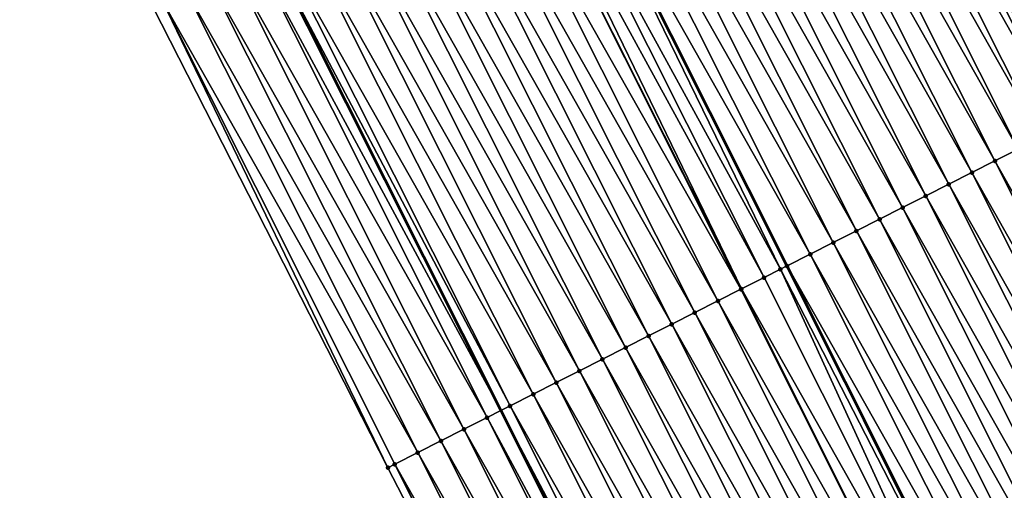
# Model space of a CAD drawing. Header units: feet. Extents: x 2017353 to 2024169, y 808050 to 818690.
# Tile 273 of 305: x 2023272 to 2023310, y 813331 to 813349. Entities that reach past the tile are written whole.
import ezdxf

# ---------------------------------------------------------------- set-up
doc = ezdxf.new("R2010")
doc.units = ezdxf.units.FT
doc.header["$MEASUREMENT"] = 0
for name, color, linetype, lineweight in [('EP_Travel Lane', 172, 'Continuous', 53), ('SB-Road Shots', 141, 'Continuous', 100), ('SB-Road X-Section', 40, 'Continuous', 13), ('STRIPING', 60, 'Continuous', 53)]:
    doc.layers.add(name, color=color, linetype=linetype, lineweight=lineweight)
doc.layers.add('I-77-MM15-17_SB-Surface-BORDER', color=7, linetype='Continuous')
doc.layers.add('I-77-MM15-17_SB-Surface-TIN', color=7, linetype='Continuous')

msp = doc.modelspace()

# ---------------------------------------------------------------- linework, layer by layer
at = {"layer": 'EP_Travel Lane'}
msp.add_polyline3d([(2023172.605150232, 813541.5694023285, 316.789546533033), (2023183.240155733, 813524.6466224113, 317.5083899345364), (2023193.875144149, 813507.7238696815, 318.2281564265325), (2023204.510088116, 813490.8011876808, 318.950324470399), (2023214.519554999, 813474.0385810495, 319.6215915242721), (2023224.395998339, 813456.6592728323, 320.2667917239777), (2023234.23411146, 813439.3474132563, 320.8573212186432), (2023243.77939069, 813421.7814770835, 321.4731240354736), (2023253.323518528, 813404.2156502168, 322.1085871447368), (2023262.782014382, 813386.8548633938, 322.7273836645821), (2023272.360482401, 813369.3090435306, 323.3940357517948), (2023281.790622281, 813351.9644593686, 324.0317943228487), (2023290.761042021, 813334.0991214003, 324.6329661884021), (2023299.731297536, 813316.2341105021, 325.2465529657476), (2023308.326727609, 813298.5220692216, 325.8202696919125), (2023316.799522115, 813280.4137656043, 326.3695184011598)], dxfattribs=at)
at = {"layer": 'I-77-MM15-17_SB-Surface-BORDER', "color": 3, "linetype": 'Continuous', "lineweight": -3}
msp.add_polyline3d([(2023314.964779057, 813279.5530789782, 326.2132212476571), (2023304.826834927, 813296.879440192, 325.4947947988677), (2023295.584083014, 813314.1388998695, 324.8570908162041), (2023286.391785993, 813331.8907367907, 324.1924437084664), (2023277.307402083, 813349.6979351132, 323.5634766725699), (2023268.470525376, 813367.2261032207, 323.0197145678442), (2023259.0826294, 813384.8757449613, 322.419388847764), (2023250.543173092, 813402.6569965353, 321.9285396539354), (2023240.801150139, 813420.1120523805, 321.2846650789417), (2023231.059458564, 813437.5665144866, 320.6204311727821), (2023220.365971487, 813454.3573939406, 319.9652684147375), (2023210.486504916, 813471.7348286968, 319.3157163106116), (2023201.429257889, 813488.8555674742, 318.7124100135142), (2023191.640980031, 813506.312825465, 318.0528373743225), (2023181.852581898, 813523.7702748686, 317.3997637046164), (2023171.551339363, 813540.9040270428, 316.7113860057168)], dxfattribs=at)
at = {"layer": 'I-77-MM15-17_SB-Surface-TIN', "color": 128, "linetype": 'Continuous', "lineweight": -3}
for points in [[(2023312.545967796, 813345.090026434, 326.2229433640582), (2023303.575007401, 813362.9565155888, 325.6648943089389), (2023302.682058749, 813362.506354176, 325.6102702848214)], [(2023303.575007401, 813362.9565155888, 325.6648943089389), (2023312.75653109, 813345.1961410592, 326.2347188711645), (2023303.782176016, 813363.0608933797, 325.6756898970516)], [(2023312.545967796, 813345.090026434, 326.2229433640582), (2023312.75653109, 813345.1961410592, 326.2347188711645), (2023303.575007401, 813362.9565155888, 325.6648943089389)], [(2023303.901929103, 813363.1212285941, 325.6819302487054), (2023303.782176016, 813363.0608933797, 325.6756898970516), (2023312.75653109, 813345.1961410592, 326.2347188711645)], [(2023313.322156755, 813345.4811914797, 326.2663508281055), (2023303.901929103, 813363.1212285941, 325.6819302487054), (2023312.75653109, 813345.1961410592, 326.2347188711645)], [(2023311.653023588, 813344.6398561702, 326.1679834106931), (2023302.682058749, 813362.506354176, 325.6102702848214), (2023301.789175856, 813362.0560617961, 325.5506756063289)], [(2023311.653023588, 813344.6398561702, 326.1679834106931), (2023312.545967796, 813345.090026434, 326.2229433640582), (2023302.682058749, 813362.506354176, 325.6102702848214)], [(2023310.760126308, 813344.1895924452, 326.1094762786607), (2023301.789175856, 813362.0560617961, 325.5506756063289), (2023300.896310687, 813361.6057341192, 325.4897412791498)], [(2023310.760126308, 813344.1895924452, 326.1094762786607), (2023311.653023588, 813344.6398561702, 326.1679834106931), (2023301.789175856, 813362.0560617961, 325.5506756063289)], [(2023309.867208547, 813343.7393695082, 326.0525172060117), (2023300.896310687, 813361.6057341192, 325.4897412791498), (2023300.003415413, 813361.1554663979, 325.4310824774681)], [(2023309.867208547, 813343.7393695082, 326.0525172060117), (2023310.760126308, 813344.1895924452, 326.1094762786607), (2023300.896310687, 813361.6057341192, 325.4897412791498)], [(2023308.974242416, 813343.2892429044, 325.9992143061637), (2023300.003415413, 813361.1554663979, 325.4310824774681), (2023299.110437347, 813360.7053635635, 325.3786817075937)], [(2023308.974242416, 813343.2892429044, 325.9992143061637), (2023309.867208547, 813343.7393695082, 326.0525172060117), (2023300.003415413, 813361.1554663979, 325.4310824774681)], [(2023308.081233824, 813342.8392008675, 325.9491210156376), (2023299.110437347, 813360.7053635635, 325.3786817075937), (2023298.217430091, 813360.2553188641, 325.3284873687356)], [(2023308.081233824, 813342.8392008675, 325.9491210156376), (2023308.974242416, 813343.2892429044, 325.9992143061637), (2023299.110437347, 813360.7053635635, 325.3786817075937)], [(2023307.188196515, 813342.3892160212, 325.9011983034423), (2023298.217430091, 813360.2553188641, 325.3284873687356), (2023297.324548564, 813359.8050237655, 325.2687894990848)], [(2023307.188196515, 813342.3892160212, 325.9011983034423), (2023308.081233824, 813342.8392008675, 325.9491210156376), (2023298.217430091, 813360.2553188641, 325.3284873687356)], [(2023306.295188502, 813341.9391728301, 325.8510612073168), (2023297.324548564, 813359.8050237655, 325.2687894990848), (2023296.431655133, 813359.3547523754, 325.2099914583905)], [(2023306.295188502, 813341.9391728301, 325.8510612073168), (2023307.188196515, 813342.3892160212, 325.9011983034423), (2023297.324548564, 813359.8050237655, 325.2687894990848)], [(2023305.402212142, 813341.4890666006, 325.798531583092), (2023296.431655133, 813359.3547523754, 325.2099914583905), (2023295.538725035, 813358.9045540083, 325.1539648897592)], [(2023305.402212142, 813341.4890666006, 325.798531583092), (2023306.295188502, 813341.9391728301, 325.8510612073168), (2023296.431655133, 813359.3547523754, 325.2099914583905)], [(2023304.509315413, 813341.0388017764, 325.7399827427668), (2023295.538725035, 813358.9045540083, 325.1539648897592), (2023294.645844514, 813358.4542569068, 325.0941910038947)], [(2023304.509315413, 813341.0388017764, 325.7399827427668), (2023305.402212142, 813341.4890666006, 325.798531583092), (2023295.538725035, 813358.9045540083, 325.1539648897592)], [(2023303.616436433, 813340.5885016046, 325.6800923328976), (2023294.645844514, 813358.4542569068, 325.0941910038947), (2023293.752935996, 813358.0040155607, 325.0365332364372)], [(2023303.616436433, 813340.5885016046, 325.6800923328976), (2023304.509315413, 813341.0388017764, 325.7399827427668), (2023294.645844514, 813358.4542569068, 325.0941910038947)], [(2023302.723509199, 813340.1382975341, 325.6238492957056), (2023293.752935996, 813358.0040155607, 325.0365332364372), (2023292.860080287, 813357.5536690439, 324.9748838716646)], [(2023302.723509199, 813340.1382975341, 325.6238492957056), (2023303.616436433, 813340.5885016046, 325.6800923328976), (2023293.752935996, 813358.0040155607, 325.0365332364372)], [(2023301.573060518, 813339.5579627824, 325.5425588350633), (2023292.812955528, 813357.5298855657, 324.9711974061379), (2023291.967397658, 813357.1029778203, 324.9001516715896)], [(2023292.812955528, 813357.5298855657, 324.9711974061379), (2023301.821426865, 813339.6832882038, 325.5612898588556), (2023292.85082136, 813357.5489961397, 324.9741595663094)], [(2023301.573060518, 813339.5579627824, 325.5425588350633), (2023301.821426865, 813339.6832882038, 325.5612898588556), (2023292.812955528, 813357.5298855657, 324.9711974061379)], [(2023301.830656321, 813339.6879453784, 325.5619859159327), (2023292.860080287, 813357.5536690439, 324.9748838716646), (2023292.85082136, 813357.5489961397, 324.9741595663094)], [(2023301.830656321, 813339.6879453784, 325.5619859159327), (2023292.85082136, 813357.5489961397, 324.9741595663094), (2023301.821426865, 813339.6832882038, 325.5612898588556)], [(2023301.830656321, 813339.6879453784, 325.5619859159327), (2023302.723509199, 813340.1382975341, 325.6238492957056), (2023292.860080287, 813357.5536690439, 324.9748838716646)], [(2023300.937910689, 813339.2373796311, 325.4920159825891), (2023291.967397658, 813357.1029778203, 324.9001516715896), (2023291.338620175, 813356.7854430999, 324.8450259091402)], [(2023300.937910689, 813339.2373796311, 325.4920159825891), (2023301.573060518, 813339.5579627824, 325.5425588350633), (2023291.967397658, 813357.1029778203, 324.9001516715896)], [(2023300.045232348, 813338.7866798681, 325.4169596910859), (2023291.074766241, 813356.652184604, 324.8215484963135), (2023290.182165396, 813356.2013305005, 324.7406344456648)], [(2023300.061760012, 813338.7950263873, 325.4184085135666), (2023291.338620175, 813356.7854430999, 324.8450259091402), (2023291.074766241, 813356.652184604, 324.8215484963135)], [(2023300.045232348, 813338.7866798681, 325.4169596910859), (2023300.061760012, 813338.7950263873, 325.4184085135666), (2023291.074766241, 813356.652184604, 324.8215484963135)], [(2023300.061760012, 813338.7950263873, 325.4184085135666), (2023300.937910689, 813339.2373796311, 325.4920159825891), (2023291.338620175, 813356.7854430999, 324.8450259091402)], [(2023299.152617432, 813338.3358537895, 325.3371092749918), (2023290.182165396, 813356.2013305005, 324.7406344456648), (2023289.289555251, 813355.7504949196, 324.6604233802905)], [(2023299.152617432, 813338.3358537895, 325.3371092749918), (2023300.045232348, 813338.7866798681, 325.4169596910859), (2023290.182165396, 813356.2013305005, 324.7406344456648)], [(2023298.259997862, 813337.8850369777, 325.2576105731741), (2023289.289555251, 813355.7504949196, 324.6604233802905), (2023288.396855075, 813355.2998386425, 324.5870175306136)], [(2023298.259997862, 813337.8850369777, 325.2576105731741), (2023299.152617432, 813338.3358537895, 325.3371092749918), (2023289.289555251, 813355.7504949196, 324.6604233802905)], [(2023297.367299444, 813337.4343772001, 325.1840718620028), (2023288.396855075, 813355.2998386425, 324.5870175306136), (2023287.504115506, 813354.8492608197, 324.5165892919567)], [(2023297.367299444, 813337.4343772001, 325.1840718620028), (2023298.259997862, 813337.8850369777, 325.2576105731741), (2023288.396855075, 813355.2998386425, 324.5870175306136)], [(2023296.474549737, 813336.98381957, 325.1144100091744), (2023287.504115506, 813354.8492608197, 324.5165892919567), (2023286.611344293, 813354.3987460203, 324.4485530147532)], [(2023296.474549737, 813336.98381957, 325.1144100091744), (2023297.367299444, 813337.4343772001, 325.1840718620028), (2023287.504115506, 813354.8492608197, 324.5165892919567)], [(2023295.581792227, 813336.5332774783, 325.0453378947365), (2023286.611344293, 813354.3987460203, 324.4485530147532), (2023285.718627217, 813353.9481234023, 324.3764246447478)], [(2023295.581792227, 813336.5332774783, 325.0453378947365), (2023296.474549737, 813336.98381957, 325.1144100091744), (2023286.611344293, 813354.3987460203, 324.4485530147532)], [(2023294.689047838, 813336.0827092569, 324.9752740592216), (2023285.718627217, 813353.9481234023, 324.3764246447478), (2023284.825923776, 813353.4974736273, 324.3032655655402)], [(2023294.689047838, 813336.0827092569, 324.9752740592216), (2023295.581792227, 813336.5332774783, 325.0453378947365), (2023285.718627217, 813353.9481234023, 324.3764246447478)], [(2023293.796312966, 813335.6321220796, 324.9044907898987), (2023284.825923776, 813353.4974736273, 324.3032655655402), (2023283.93319512, 813353.0468740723, 324.2320125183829)], [(2023293.796312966, 813335.6321220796, 324.9044907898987), (2023294.689047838, 813336.0827092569, 324.9752740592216), (2023284.825923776, 813353.4974736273, 324.3032655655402)], [(2023292.903603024, 813335.1814852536, 324.8318231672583), (2023283.93319512, 813353.0468740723, 324.2320125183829), (2023283.040515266, 813352.5961773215, 324.1570705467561)], [(2023292.903603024, 813335.1814852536, 324.8318231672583), (2023293.796312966, 813335.6321220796, 324.9044907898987), (2023283.93319512, 813353.0468740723, 324.2320125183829)], [(2023292.010982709, 813334.7306699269, 324.7523808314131), (2023283.040515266, 813352.5961773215, 324.1570705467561), (2023282.14799931, 813352.1451541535, 324.0697398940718)], [(2023292.010982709, 813334.7306699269, 324.7523808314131), (2023292.903603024, 813335.1814852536, 324.8318231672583), (2023283.040515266, 813352.5961773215, 324.1570705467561)], [(2023281.255581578, 813351.6939353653, 323.9749847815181), (2023290.761042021, 813334.0991214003, 324.6329661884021), (2023281.790622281, 813351.9644593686, 324.0317943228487)], [(2023291.118430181, 813334.2797195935, 324.6678145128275), (2023282.14799931, 813352.1451541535, 324.0697398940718), (2023281.790622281, 813351.9644593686, 324.0317943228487)], [(2023291.118430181, 813334.2797195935, 324.6678145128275), (2023281.790622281, 813351.9644593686, 324.0317943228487), (2023290.761042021, 813334.0991214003, 324.6329661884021)], [(2023291.118430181, 813334.2797195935, 324.6678145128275), (2023292.010982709, 813334.7306699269, 324.7523808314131), (2023282.14799931, 813352.1451541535, 324.0697398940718)], [(2023290.225910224, 813333.828704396, 324.5807863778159), (2023281.255581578, 813351.6939353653, 323.9749847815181), (2023280.363097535, 813351.2428486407, 323.8852419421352)], [(2023290.225910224, 813333.828704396, 324.5807863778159), (2023290.761042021, 813334.0991214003, 324.6329661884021), (2023281.255581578, 813351.6939353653, 323.9749847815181)], [(2023289.33338316, 813333.3777033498, 324.4942953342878), (2023280.363097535, 813351.2428486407, 323.8852419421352), (2023279.470646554, 813350.7916960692, 323.7929999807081)], [(2023289.33338316, 813333.3777033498, 324.4942953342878), (2023290.225910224, 813333.828704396, 324.5807863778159), (2023280.363097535, 813351.2428486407, 323.8852419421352)], [(2023288.440862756, 813332.926689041, 324.4073009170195), (2023279.470646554, 813350.7916960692, 323.7929999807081), (2023278.578250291, 813350.3404345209, 323.6966219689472)], [(2023288.440862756, 813332.926689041, 324.4073009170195), (2023289.33338316, 813333.3777033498, 324.4942953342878), (2023279.470646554, 813350.7916960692, 323.7929999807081)], [(2023287.548391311, 813332.4755772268, 324.3166058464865), (2023278.578250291, 813350.3404345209, 323.6966219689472), (2023277.685820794, 813349.8892391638, 323.6027561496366)], [(2023287.548391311, 813332.4755772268, 324.3166058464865), (2023288.440862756, 813332.926689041, 324.4073009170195), (2023278.578250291, 813350.3404345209, 323.6966219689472)], [(2023286.391785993, 813331.8907367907, 324.1924437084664), (2023277.685820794, 813349.8892391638, 323.6027561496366), (2023277.307402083, 813349.6979351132, 323.5634766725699)], [(2023286.655987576, 813332.0243305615, 324.2207926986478), (2023287.548391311, 813332.4755772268, 324.3166058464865), (2023277.685820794, 813349.8892391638, 323.6027561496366)], [(2023286.391785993, 813331.8907367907, 324.1924437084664), (2023286.655987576, 813332.0243305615, 324.2207926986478), (2023277.685820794, 813349.8892391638, 323.6027561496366)], [(2023319.730669, 813326.3239351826, 326.6990968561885), (2023310.760126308, 813344.1895924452, 326.1094762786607), (2023309.867208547, 813343.7393695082, 326.0525172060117)], [(2023318.837743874, 813325.8737269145, 326.6426946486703), (2023309.867208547, 813343.7393695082, 326.0525172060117), (2023308.974242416, 813343.2892429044, 325.9992143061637)], [(2023318.837743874, 813325.8737269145, 326.6426946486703), (2023319.730669, 813326.3239351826, 326.6990968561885), (2023309.867208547, 813343.7393695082, 326.0525172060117)], [(2023317.944792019, 813325.42357188, 326.5883128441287), (2023308.974242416, 813343.2892429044, 325.9992143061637), (2023308.081233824, 813342.8392008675, 325.9491210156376)], [(2023317.944792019, 813325.42357188, 326.5883128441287), (2023318.837743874, 813325.8737269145, 326.6426946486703), (2023308.974242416, 813343.2892429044, 325.9992143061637)], [(2023317.051808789, 813324.9734793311, 326.5363025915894), (2023308.081233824, 813342.8392008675, 325.9491210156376), (2023307.188196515, 813342.3892160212, 325.9011983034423)], [(2023317.051808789, 813324.9734793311, 326.5363025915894), (2023317.944792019, 813325.42357188, 326.5883128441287), (2023308.081233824, 813342.8392008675, 325.9491210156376)], [(2023316.158798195, 813324.5234412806, 326.4863607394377), (2023307.188196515, 813342.3892160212, 325.9011983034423), (2023306.295188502, 813341.9391728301, 325.8510612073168)], [(2023316.158798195, 813324.5234412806, 326.4863607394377), (2023317.051808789, 813324.9734793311, 326.5363025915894), (2023307.188196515, 813342.3892160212, 325.9011983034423)], [(2023315.265798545, 813324.0733814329, 326.4355916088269), (2023306.295188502, 813341.9391728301, 325.8510612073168), (2023305.402212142, 813341.4890666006, 325.798531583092)], [(2023315.265798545, 813324.0733814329, 326.4355916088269), (2023316.158798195, 813324.5234412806, 326.4863607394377), (2023306.295188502, 813341.9391728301, 325.8510612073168)], [(2023314.372819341, 813323.6232808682, 326.3832771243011), (2023305.402212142, 813341.4890666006, 325.798531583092), (2023304.509315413, 813341.0388017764, 325.7399827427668)], [(2023314.372819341, 813323.6232808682, 326.3832771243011), (2023315.265798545, 813324.0733814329, 326.4355916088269), (2023305.402212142, 813341.4890666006, 325.798531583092)], [(2023313.479850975, 813323.1731587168, 326.3301433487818), (2023304.509315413, 813341.0388017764, 325.7399827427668), (2023303.616436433, 813340.5885016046, 325.6800923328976)], [(2023313.479850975, 813323.1731587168, 326.3301433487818), (2023314.372819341, 813323.6232808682, 326.3832771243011), (2023304.509315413, 813341.0388017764, 325.7399827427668)], [(2023312.586880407, 813322.7230409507, 326.2771760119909), (2023303.616436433, 813340.5885016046, 325.6800923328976), (2023302.723509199, 813340.1382975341, 325.6238492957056)], [(2023312.586880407, 813322.7230409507, 326.2771760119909), (2023313.479850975, 813323.1731587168, 326.3301433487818), (2023303.616436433, 813340.5885016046, 325.6800923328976)], [(2023311.693930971, 813322.2728810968, 326.2226112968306), (2023302.723509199, 813340.1382975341, 325.6238492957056), (2023301.830656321, 813339.6879453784, 325.5619859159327)], [(2023311.693930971, 813322.2728810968, 326.2226112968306), (2023312.586880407, 813322.7230409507, 326.2771760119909), (2023302.723509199, 813340.1382975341, 325.6238492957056)], [(2023310.801076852, 813321.8225314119, 326.1608418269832), (2023301.830656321, 813339.6879453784, 325.5619859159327), (2023301.821426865, 813339.6832882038, 325.5612898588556)], [(2023310.801076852, 813321.8225314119, 326.1608418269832), (2023311.693930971, 813322.2728810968, 326.2226112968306), (2023301.830656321, 813339.6879453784, 325.5619859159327)], [(2023309.908328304, 813321.3719714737, 326.0910925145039), (2023301.573060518, 813339.5579627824, 325.5425588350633), (2023300.937910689, 813339.2373796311, 325.4920159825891)], [(2023310.725447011, 813321.7843714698, 326.1552230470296), (2023301.821426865, 813339.6832882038, 325.5612898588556), (2023301.573060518, 813339.5579627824, 325.5425588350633)], [(2023309.908328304, 813321.3719714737, 326.0910925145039), (2023310.725447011, 813321.7843714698, 326.1552230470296), (2023301.573060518, 813339.5579627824, 325.5425588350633)], [(2023310.801076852, 813321.8225314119, 326.1608418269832), (2023301.821426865, 813339.6832882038, 325.5612898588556), (2023310.791877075, 813321.817889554, 326.1601583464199)], [(2023310.725447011, 813321.7843714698, 326.1552230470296), (2023310.791877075, 813321.817889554, 326.1601583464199), (2023301.821426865, 813339.6832882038, 325.5612898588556)], [(2023309.908328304, 813321.3719714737, 326.0910925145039), (2023300.937910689, 813339.2373796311, 325.4920159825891), (2023300.061760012, 813338.7950263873, 325.4184085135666)], [(2023309.015637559, 813320.9212964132, 326.0169739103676), (2023300.045232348, 813338.7866798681, 325.4169596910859), (2023299.152617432, 813338.3358537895, 325.3371092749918)], [(2023309.026649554, 813320.9268568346, 326.0179189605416), (2023300.061760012, 813338.7950263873, 325.4184085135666), (2023300.045232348, 813338.7866798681, 325.4169596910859)], [(2023309.015637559, 813320.9212964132, 326.0169739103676), (2023309.026649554, 813320.9268568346, 326.0179189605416), (2023300.045232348, 813338.7866798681, 325.4169596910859)], [(2023309.026649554, 813320.9268568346, 326.0179189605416), (2023309.908328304, 813321.3719714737, 326.0910925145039), (2023300.061760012, 813338.7950263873, 325.4184085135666)], [(2023308.122994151, 813320.4705270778, 325.9392772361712), (2023299.152617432, 813338.3358537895, 325.3371092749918), (2023298.259997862, 813337.8850369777, 325.2576105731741)], [(2023308.122994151, 813320.4705270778, 325.9392772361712), (2023309.015637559, 813320.9212964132, 326.0169739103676), (2023299.152617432, 813338.3358537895, 325.3371092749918)], [(2023307.230349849, 813320.0197595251, 325.8616482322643), (2023298.259997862, 813337.8850369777, 325.2576105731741), (2023297.367299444, 813337.4343772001, 325.1840718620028)], [(2023307.230349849, 813320.0197595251, 325.8616482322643), (2023308.122994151, 813320.4705270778, 325.9392772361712), (2023298.259997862, 813337.8850369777, 325.2576105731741)], [(2023306.337656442, 813319.5690897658, 325.7877308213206), (2023297.367299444, 813337.4343772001, 325.1840718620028), (2023296.474549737, 813336.98381957, 325.1144100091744)], [(2023306.337656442, 813319.5690897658, 325.7877308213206), (2023307.230349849, 813320.0197595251, 325.8616482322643), (2023297.367299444, 813337.4343772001, 325.1840718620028)], [(2023305.444883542, 813319.1185783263, 325.719822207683), (2023296.474549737, 813336.98381957, 325.1144100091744), (2023295.581792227, 813336.5332774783, 325.0453378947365)], [(2023305.444883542, 813319.1185783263, 325.719822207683), (2023306.337656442, 813319.5690897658, 325.7877308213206), (2023296.474549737, 813336.98381957, 325.1144100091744)], [(2023304.552092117, 813318.6681037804, 325.6533138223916), (2023295.581792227, 813336.5332774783, 325.0453378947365), (2023294.689047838, 813336.0827092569, 324.9752740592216)], [(2023304.552092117, 813318.6681037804, 325.6533138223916), (2023305.444883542, 813319.1185783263, 325.719822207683), (2023295.581792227, 813336.5332774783, 325.0453378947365)], [(2023303.659341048, 813318.2175488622, 325.5837550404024), (2023294.689047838, 813336.0827092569, 324.9752740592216), (2023293.796312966, 813335.6321220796, 324.9044907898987)], [(2023303.659341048, 813318.2175488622, 325.5837550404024), (2023304.552092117, 813318.6681037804, 325.6533138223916), (2023294.689047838, 813336.0827092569, 324.9752740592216)], [(2023302.766616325, 813317.7669414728, 325.5122047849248), (2023293.796312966, 813335.6321220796, 324.9044907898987), (2023292.903603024, 813335.1814852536, 324.8318231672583)], [(2023302.766616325, 813317.7669414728, 325.5122047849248), (2023303.659341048, 813318.2175488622, 325.5837550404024), (2023293.796312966, 813335.6321220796, 324.9044907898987)], [(2023301.873935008, 813317.3162476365, 325.4373735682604), (2023292.903603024, 813335.1814852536, 324.8318231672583), (2023292.010982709, 813334.7306699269, 324.7523808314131)], [(2023301.873935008, 813317.3162476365, 325.4373735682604), (2023302.766616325, 813317.7669414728, 325.5122047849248), (2023292.903603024, 813335.1814852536, 324.8318231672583)], [(2023300.981292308, 813316.8654768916, 325.3596234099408), (2023292.010982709, 813334.7306699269, 324.7523808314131), (2023291.118430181, 813334.2797195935, 324.6678145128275)], [(2023300.981292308, 813316.8654768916, 325.3596234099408), (2023301.873935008, 813317.3162476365, 325.4373735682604), (2023292.010982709, 813334.7306699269, 324.7523808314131)], [(2023290.225910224, 813333.828704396, 324.5807863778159), (2023299.731297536, 813316.2341105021, 325.2465529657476), (2023290.761042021, 813334.0991214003, 324.6329661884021)], [(2023300.088682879, 813316.4146398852, 325.279358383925), (2023291.118430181, 813334.2797195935, 324.6678145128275), (2023290.761042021, 813334.0991214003, 324.6329661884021)], [(2023300.088682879, 813316.4146398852, 325.279358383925), (2023290.761042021, 813334.0991214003, 324.6329661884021), (2023299.731297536, 813316.2341105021, 325.2465529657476)], [(2023300.088682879, 813316.4146398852, 325.279358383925), (2023300.981292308, 813316.8654768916, 325.3596234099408), (2023291.118430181, 813334.2797195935, 324.6678145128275)], [(2023299.196095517, 813315.9637589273, 325.1974252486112), (2023290.225910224, 813333.828704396, 324.5807863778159), (2023289.33338316, 813333.3777033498, 324.4942953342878)], [(2023299.196095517, 813315.9637589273, 325.1974252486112), (2023299.731297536, 813316.2341105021, 325.2465529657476), (2023290.225910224, 813333.828704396, 324.5807863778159)], [(2023298.303509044, 813315.5128762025, 325.1154250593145), (2023289.33338316, 813333.3777033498, 324.4942953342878), (2023288.440862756, 813332.926689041, 324.4073009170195)], [(2023298.303509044, 813315.5128762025, 325.1154250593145), (2023299.196095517, 813315.9637589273, 325.1974252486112), (2023289.33338316, 813333.3777033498, 324.4942953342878)], [(2023297.410931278, 813315.0619761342, 325.0327666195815), (2023288.440862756, 813332.926689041, 324.4073009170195), (2023287.548391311, 813332.4755772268, 324.3166058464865)], [(2023297.410931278, 813315.0619761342, 325.0327666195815), (2023298.303509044, 813315.5128762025, 325.1154250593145), (2023288.440862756, 813332.926689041, 324.4073009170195)], [(2023296.518378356, 813314.6110265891, 324.9482303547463), (2023287.548391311, 813332.4755772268, 324.3166058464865), (2023286.655987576, 813332.0243305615, 324.2207926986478)], [(2023296.518378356, 813314.6110265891, 324.9482303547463), (2023297.410931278, 813315.0619761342, 325.0327666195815), (2023287.548391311, 813332.4755772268, 324.3166058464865)], [(2023295.584083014, 813314.1388998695, 324.8570908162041), (2023286.655987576, 813332.0243305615, 324.2207926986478), (2023286.391785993, 813331.8907367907, 324.1924437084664)], [(2023295.625858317, 813314.1600115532, 324.8612085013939), (2023286.655987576, 813332.0243305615, 324.2207926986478), (2023295.584083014, 813314.1388998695, 324.8570908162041)], [(2023295.625858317, 813314.1600115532, 324.8612085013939), (2023296.518378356, 813314.6110265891, 324.9482303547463), (2023286.655987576, 813332.0243305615, 324.2207926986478)]]:
    msp.add_3dface(points, dxfattribs=at)
at = {"layer": 'SB-Road Shots', "lineweight": 100}
for p in [(2023309.867208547, 813343.7393695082, 326.0525172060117), (2023308.974242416, 813343.2892429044, 325.9992143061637), (2023308.081233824, 813342.8392008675, 325.9491210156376), (2023307.188196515, 813342.3892160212, 325.9011983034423), (2023306.295188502, 813341.9391728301, 325.8510612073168), (2023305.402212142, 813341.4890666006, 325.798531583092), (2023304.509315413, 813341.0388017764, 325.7399827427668), (2023303.616436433, 813340.5885016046, 325.6800923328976), (2023302.723509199, 813340.1382975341, 325.6238492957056), (2023301.830656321, 813339.6879453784, 325.5619859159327), (2023301.573060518, 813339.5579627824, 325.5425588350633), (2023300.937910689, 813339.2373796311, 325.4920159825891), (2023300.045232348, 813338.7866798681, 325.4169596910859), (2023300.061760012, 813338.7950263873, 325.4184085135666), (2023299.152617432, 813338.3358537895, 325.3371092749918), (2023298.259997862, 813337.8850369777, 325.2576105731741), (2023297.367299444, 813337.4343772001, 325.1840718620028), (2023296.474549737, 813336.98381957, 325.1144100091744), (2023295.581792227, 813336.5332774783, 325.0453378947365), (2023294.689047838, 813336.0827092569, 324.9752740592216), (2023293.796312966, 813335.6321220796, 324.9044907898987), (2023292.903603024, 813335.1814852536, 324.8318231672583), (2023292.010982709, 813334.7306699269, 324.7523808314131), (2023291.118430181, 813334.2797195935, 324.6678145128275), (2023290.225910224, 813333.828704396, 324.5807863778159), (2023289.33338316, 813333.3777033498, 324.4942953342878), (2023288.440862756, 813332.926689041, 324.4073009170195), (2023287.548391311, 813332.4755772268, 324.3166058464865), (2023286.391785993, 813331.8907367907, 324.1924437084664), (2023286.655987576, 813332.0243305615, 324.2207926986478)]:
    msp.add_point(p, dxfattribs=at)
at = {"layer": 'SB-Road X-Section', "extrusion": (0.4485272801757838, -0.8932831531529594, 0.02947010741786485), "elevation": 180973.0203933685, "flags": 128}
msp.add_lwpolyline([(2173143.219304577, -5009.203687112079), (2173142.350122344, -5009.247113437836), (2173141.350122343, -5009.302097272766), (2173140.350122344, -5009.360629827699), (2173139.350122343, -5009.417613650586), (2173138.350122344, -5009.470939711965), (2173137.350122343, -5009.521054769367), (2173136.350122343, -5009.568998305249), (2173135.350122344, -5009.61915718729), (2173134.350122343, -5009.671709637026), (2173133.350122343, -5009.730283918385), (2173132.350122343, -5009.790200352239), (2173131.350122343, -5009.846467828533), (2173130.350122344, -5009.908358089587), (2173130.061590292, -5009.927793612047), (2173129.350122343, -5009.978358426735), (2173128.36863791, -5010.051997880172), (2173128.350122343, -5010.053447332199), (2173127.350122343, -5010.133332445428), (2173126.350122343, -5010.212865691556), (2173125.350122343, -5010.286436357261), (2173124.350122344, -5010.356128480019), (2173123.350122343, -5010.425230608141), (2173122.350122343, -5010.495324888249), (2173121.350122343, -5010.5661389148), (2173120.350122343, -5010.638838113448), (2173119.350122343, -5010.718314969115), (2173118.350122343, -5010.802918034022), (2173117.350122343, -5010.889983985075), (2173116.350122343, -5010.976512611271), (2173115.350122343, -5011.063544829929), (2173114.350122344, -5011.154279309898), (2173113.350122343, -5011.250134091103), (2173113.054066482, -5011.278495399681)], dxfattribs=at)
at = {"layer": 'STRIPING'}
msp.add_polyline3d([(2023183.928506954, 813548.719937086, 317.6531741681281), (2023194.661508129, 813531.8591779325, 318.3828489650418), (2023204.901063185, 813514.6867037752, 319.0721875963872), (2023215.140601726, 813497.5142573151, 319.7624530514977), (2023225.303922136, 813480.1988029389, 320.4393075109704), (2023235.287503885, 813462.8805645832, 321.088988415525), (2023245.011456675, 813445.3924975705, 321.6424401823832), (2023254.940001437, 813428.0421840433, 322.303067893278), (2023264.550583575, 813410.5150595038, 322.9807015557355), (2023274.063703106, 813392.8888656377, 323.6250319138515), (2023283.450445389, 813375.2414332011, 324.301588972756), (2023292.85082136, 813357.5489961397, 324.9741595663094), (2023301.821426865, 813339.6832882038, 325.5612898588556), (2023310.791877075, 813321.817889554, 326.1601583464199), (2023319.545183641, 813303.7832803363, 326.7282196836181), (2023327.998397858, 813285.6655968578, 327.2692548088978)], dxfattribs=at)

doc.saveas('drawing.dxf')
